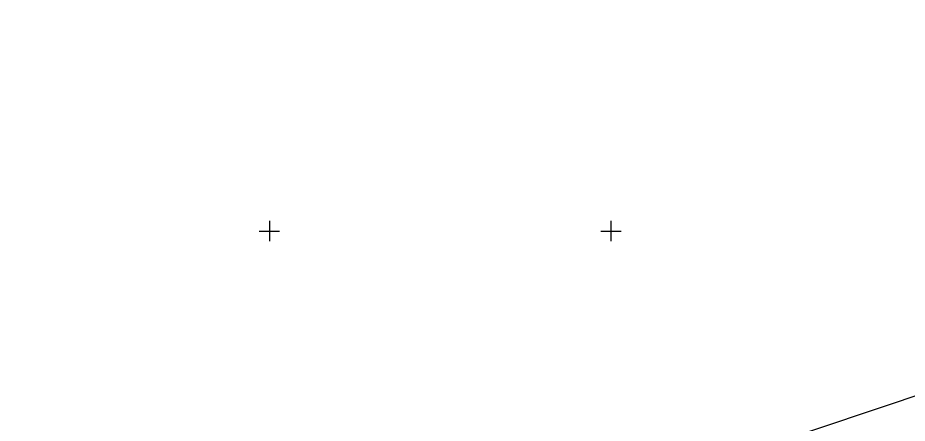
# Model space of a CAD drawing. Extents: x 469981 to 472086, y 246785 to 247785.
# Drawn here: x 470213.2 to 470343.4, y 246871.9 to 246931.2 of the extents above; entities that cross this region are included whole.
import ezdxf

# ---------------------------------------------------------------- set-up
doc = ezdxf.new("R2010")
doc.units = 0
for name, color, linetype in [('GEOD_ELEM_####_####_#', 7, 'Continuous'), ('RAMI_PLAN_####_TKST_#', 7, 'Continuous'), ('RELJ_NOGA_####_####_#', 7, 'Continuous'), ('RELJ_NOGL_####_####_#', 7, 'Continuous')]:
    doc.layers.add(name, color=color, linetype=linetype)

msp = doc.modelspace()

# ---------------------------------------------------------------- linework, layer by layer
at = {"layer": 'GEOD_ELEM_####_####_#'}
for p, q in [((470250, 246901.5), (470250, 246900)), ((470300, 246901.5), (470300, 246900)), ((470248.5, 246900), (470250, 246900)), ((470250, 246900), (470250, 246898.5)), ((470250, 246900), (470251.5, 246900)), ((470298.5, 246900), (470300, 246900)), ((470300, 246900), (470300, 246898.5)), ((470300, 246900), (470301.5, 246900))]:
    msp.add_line(p, q, dxfattribs=at)
at = {"layer": 'RAMI_PLAN_####_TKST_#'}
msp.add_lwpolyline([(470585.96, 246956.81), (470074.9, 246785.5), (469981.15, 247065.2), (470492.2, 247236.51)], close=True, dxfattribs=at)
at = {"layer": 'RELJ_NOGA_####_####_#'}
msp.add_spline([(470120.85, 246890.77), (470123.59, 246892.47), (470150.35, 246909.18), (470171.26, 246922.11), (470191.15, 246935.73), (470210.2, 246948.51), (470224.2, 246958.07), (470243.11, 246970.41), (470266.52, 246987.91), (470280.54, 247001.25), (470299.82, 247020.38), (470317.59, 247038.54), (470334.88, 247055.83), (470351.43, 247073.19), (470366.15, 247085.97)], degree=3, dxfattribs=at)
at = {"layer": 'RELJ_NOGL_####_####_#'}
msp.add_spline([(470122.05, 246889.92), (470124.65, 246891.61), (470151.26, 246908.03), (470171.62, 246921.5), (470191.87, 246934.82), (470224.88, 246957.28), (470243.43, 246969.86), (470267.18, 246986.98), (470282.02, 246999.84), (470300.68, 247018.66), (470318.83, 247036.85), (470336.23, 247054.12), (470352.94, 247071.37), (470367.14, 247084.45)], degree=3, dxfattribs=at)

doc.saveas('drawing.dxf')
